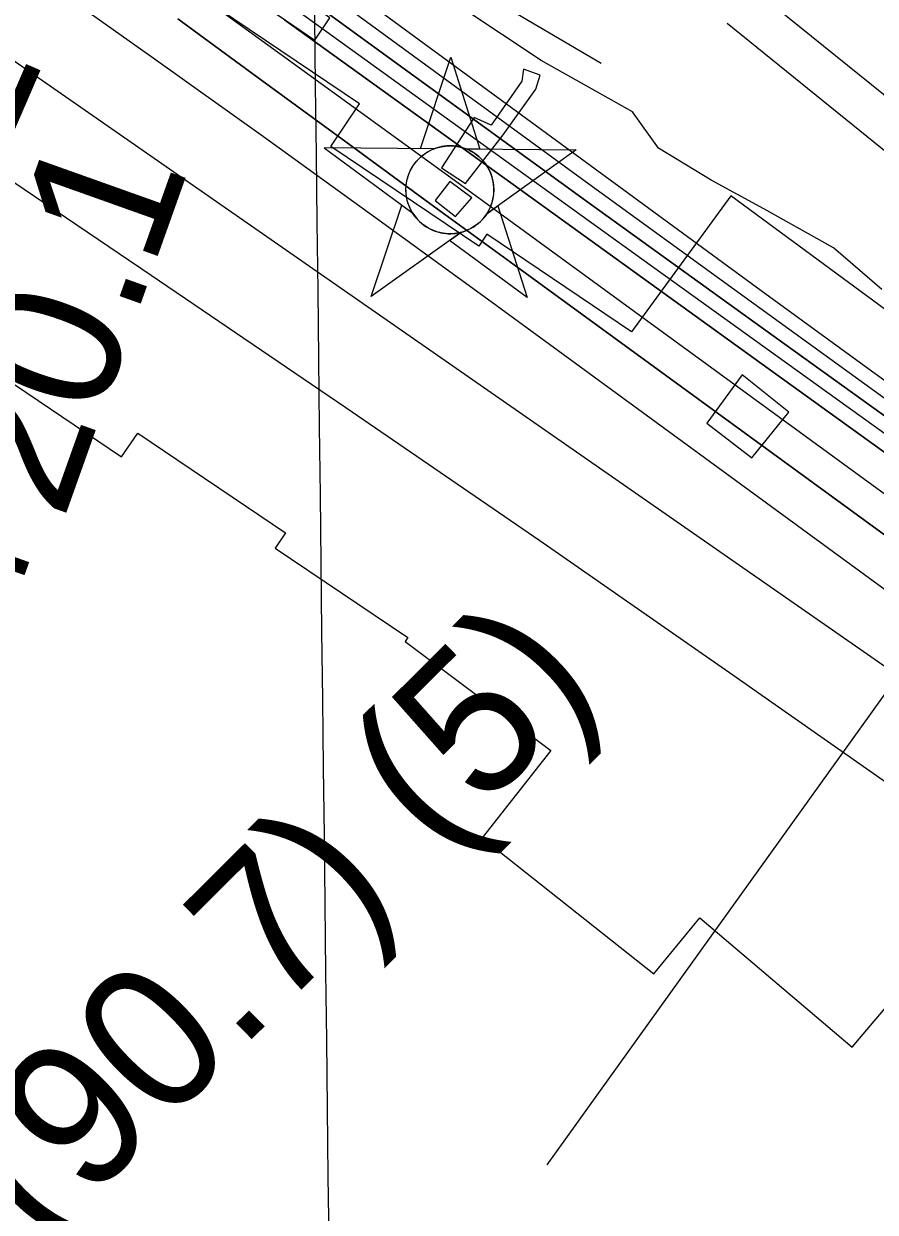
# Model space of a CAD drawing. Extents: x 3677843 to 3715951, y 511991 to 537744.
# Drawn here: x 3702906 to 3703498, y 526332 to 527158 of the extents above; entities that cross this region are included whole.
import ezdxf

# ---------------------------------------------------------------- set-up
doc = ezdxf.new("R2010")
doc.units = 0
for name, color, linetype in [('V-CHAN-DOCK', 7, 'Continuous'), ('V-CHAN-NAID', 7, 'Continuous'), ('V-GRID-MAJR', 7, 'Continuous'), ('V-RIVR-EDGE', 7, 'Continuous'), ('V-RIVR-RANG', 7, 'Continuous'), ('V-ROAD-CNTR', 7, 'Continuous'), ('V-RRAP-FSHR', 7, 'Continuous'), ('V-RRAP-RVMT', 7, 'Continuous'), ('V-SURV-IDEN', 7, 'Continuous'), ('V-TOPO-DPTH', 7, 'Continuous'), ('V-TOPO-MAJR', 7, 'Continuous'), ('V-TOPO-MINR', 7, 'Continuous'), ('V-TOPO-WATR', 7, 'Continuous')]:
    doc.layers.add(name, color=color, linetype=linetype)

msp = doc.modelspace()

# ---------------------------------------------------------------- linework, layer by layer
at = {"layer": 'V-CHAN-DOCK'}
for points in [[(3702262.108, 527916.7660000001), (3702228.3140000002, 527838.242), (3702185.494, 527775.034), (3703108.093, 527146.485), (3703118.702, 527161.796), (3703040.575, 527216.008), (3703070.826, 527267.833), (3702489.8000000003, 527662.286), (3702485.524, 527690.29), (3702429.187, 527727.922), (3702316.253, 527802.547), (3702290.739, 527797.777), (3702241.662, 527831.17), (3702276.634, 527909.694), (3702262.108, 527916.7660000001)], [(3703253.112, 527126.248), (3703252.129, 527118.015), (3703230.7460000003, 527087.246), (3703218.986, 527092.544), (3703196.2290000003, 527057.661), (3703212.89, 527046.87), (3703238.977, 527080.578), (3703261.7320000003, 527112.326), (3703264.677, 527122.126), (3703253.112, 527126.248)], [(3703201.91, 527048.248), (3703191.711, 527034.922), (3703206.0160000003, 527023.936), (3703217.196, 527036.872), (3703201.91, 527048.248)], [(3703405.143, 526913.8690000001), (3703380.623, 526880.357), (3703411.98, 526856.23), (3703437.477, 526887.978), (3703405.143, 526913.8690000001)]]:
    msp.add_lwpolyline(points, dxfattribs=at)
at = {"layer": 'V-CHAN-NAID'}
for points in [[(3703191.181, 527070.992), (3703181.594, 527071.06), (3703202.72, 527134.544), (3703222.944, 527070.767), (3703213.3570000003, 527070.835), (3703211.7800000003, 527071.4130000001), (3703209.685, 527072.033), (3703207.645, 527072.484), (3703205.609, 527072.792), (3703204.4420000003, 527072.906), (3703202.9080000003, 527072.987), (3703201.186, 527072.985), (3703199.816, 527072.915), (3703197.91, 527072.714), (3703196.544, 527072.495), (3703194.7600000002, 527072.111), (3703193.23, 527071.691), (3703192.198, 527071.36)], [(3703191.181, 527070.992), (3703114.69, 527071.534), (3703176.255, 527026.135), (3703175.142, 527028.044), (3703174.332, 527029.672), (3703173.507, 527031.64), (3703172.811, 527033.694), (3703172.446, 527035.017), (3703172.085, 527036.643), (3703171.841, 527038.088), (3703171.653, 527039.686), (3703171.544, 527041.422), (3703171.532, 527043.003), (3703171.639, 527045.077), (3703171.822, 527046.6950000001), (3703172.214, 527048.898), (3703172.6950000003, 527050.821), (3703173.298, 527052.708), (3703173.953, 527054.387), (3703174.68, 527055.975), (3703175.494, 527057.51), (3703176.555, 527059.247), (3703177.586, 527060.7170000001), (3703178.586, 527061.986), (3703179.588, 527063.132), (3703180.897, 527064.469), (3703181.948, 527065.434), (3703183.665, 527066.831), (3703184.877, 527067.701), (3703186.5640000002, 527068.7710000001), (3703188.295, 527069.716), (3703189.741, 527070.4)], [(3703213.3570000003, 527070.835), (3703289.849, 527070.292), (3703227.646, 527025.77), (3703228.557, 527027.259), (3703229.535, 527029.106), (3703230.25, 527030.691), (3703230.989, 527032.6460000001), (3703231.534, 527034.431), (3703231.932, 527036.0700000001), (3703232.293, 527038.08), (3703232.4790000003, 527039.653), (3703232.603, 527041.859), (3703232.573, 527043.921), (3703232.3850000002, 527046.1410000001), (3703232.119, 527047.899), (3703231.628, 527050.131), (3703230.988, 527052.2710000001), (3703230.238, 527054.253), (3703229.59, 527055.696), (3703228.583, 527057.612), (3703227.521, 527059.334), (3703226.307, 527061.036), (3703225.046, 527062.575), (3703223.774, 527063.941), (3703222.142, 527065.473), (3703220.399, 527066.885), (3703218.716, 527068.062), (3703216.829, 527069.194), (3703215.3570000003, 527069.955)], [(3703209.615, 527012.8640000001), (3703147.412, 526968.3420000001), (3703168.538, 527031.825), (3703176.255, 527026.135), (3703176.89, 527025.171), (3703178.273, 527023.312), (3703179.486, 527021.8960000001), (3703180.952, 527020.393), (3703182.341, 527019.142), (3703183.795, 527017.986), (3703185.198, 527016.9990000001), (3703186.876, 527015.963), (3703188.59, 527015.052), (3703190.381, 527014.241), (3703191.827, 527013.685), (3703193.455, 527013.156), (3703195.681, 527012.5920000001), (3703197.213, 527012.305), (3703199.238, 527012.0480000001), (3703200.775, 527011.944), (3703202.636, 527011.922), (3703204.325, 527012), (3703206.035, 527012.176), (3703207.937, 527012.487)], [(3703227.646, 527025.77), (3703235.4420000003, 527031.351), (3703255.666, 526967.574), (3703201.818, 527007.284), (3703209.615, 527012.8640000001), (3703211.281, 527013.34), (3703212.893, 527013.9), (3703215.051, 527014.814), (3703216.786, 527015.698), (3703218.6520000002, 527016.812), (3703220.3910000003, 527018.024), (3703221.943, 527019.269), (3703223.23, 527020.437), (3703224.614, 527021.857), (3703225.818, 527023.259), (3703226.937, 527024.731)]]:
    msp.add_lwpolyline(points, close=True, dxfattribs=at)
msp.add_circle((3703202.0668837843, 527042.4576074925), 30.540600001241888, dxfattribs=at)
at = {"layer": 'V-GRID-MAJR'}
msp.add_spline([(3703218.92, 517647.956), (3703148.433, 523705.434), (3703077.91, 529765.996), (3703007.387, 535826.572), (3703007.3510000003, 535829.642)], degree=3, dxfattribs=at)
at = {"layer": 'V-RIVR-EDGE'}
msp.add_lwpolyline([(3703502.2239356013, 526973.0967479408), (3703468.6771021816, 527001.9953779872), (3703420.117741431, 527029.1301498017), (3703383.5470268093, 527049.031357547), (3703346.9822498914, 527071.3338571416), (3703329.034906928, 527096.5919543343), (3703265.4882540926, 527132.1683582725), (3703210.9479301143, 527168.3228187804)], dxfattribs=at)
at = {"layer": 'V-RIVR-RANG'}
msp.add_line((3703689.8417, 526950.8988), (3703269.4517000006, 526365.1401), dxfattribs=at)
at = {"layer": 'V-ROAD-CNTR'}
for points in [[(3703291.6865894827, 527268.8138009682), (3703292.4483760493, 527268.1667503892), (3703309.133572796, 527256.1846722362), (3703326.3278926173, 527243.85389716), (3703343.5384813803, 527231.5316353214), (3703360.763674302, 527219.218930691), (3703378.0000963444, 527206.915767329), (3703395.2499808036, 527194.6262616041), (3703412.8872043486, 527182.076698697), (3703552.1990068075, 527069.4018715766), (3703587.615452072, 527039.5709619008)], [(3703394.7407956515, 527158.1693013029), (3703533.1009931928, 527046.2641284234), (3703640.509666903, 526955.7949009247), (3703679.602122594, 526922.6802057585), (3703681.168196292, 526920.7036691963), (3703683.2743768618, 526917.7484087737), (3703685.2257183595, 526914.6913346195), (3703687.020318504, 526911.5365382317), (3703688.6517745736, 526908.2934614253), (3703690.1151026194, 526904.9774643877), (3703691.402998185, 526901.5919975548), (3703692.521107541, 526898.1351209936), (3703693.461613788, 526894.6307237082), (3703694.219974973, 526891.085653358), (3703694.7972302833, 526887.5048536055), (3703695.130073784, 526884.4569282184), (3703695.1041773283, 526882.937832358), (3703694.916745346, 526881.1250136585), (3703694.577013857, 526879.3471049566), (3703693.908622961, 526876.9848250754)]]:
    msp.add_lwpolyline(points, dxfattribs=at)
at = {"layer": 'V-RRAP-FSHR'}
msp.add_lwpolyline([(3697923.104166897, 530518.0682014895), (3698170.086823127, 530429.7236254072), (3698308.943271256, 530365.6744733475), (3698453.491111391, 530282.8492572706), (3698539.0893194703, 530197.879785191), (3698677.241255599, 530087.6502810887), (3698911.5959438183, 529952.3573529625), (3699042.327975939, 529875.5102488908), (3699175.921064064, 529784.7777048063), (3699418.297768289, 529632.0091926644), (3699522.3095443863, 529572.7544086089), (3699644.4522645, 529530.1662485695), (3699682.6228885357, 529522.7586325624), (3699809.3572246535, 529454.0625684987), (3699891.856808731, 529369.3306644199), (3700284.892585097, 529117.410280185), (3700663.3179294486, 528890.0884239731), (3701052.308905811, 528660.5813517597), (3701560.591786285, 528323.0258954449), (3702060.24029875, 527983.0763271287), (3702175.2764588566, 527854.2796550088), (3702403.052971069, 527666.5784068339), (3702736.6783153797, 527465.5917826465), (3703307.257259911, 527130.3218943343)], dxfattribs=at)
at = {"layer": 'V-RRAP-RVMT'}
for points in [[(3702125.999640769, 527380.7136180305), (3702185.4940000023, 527340.5370000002), (3702196.8770000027, 527357.4720000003), (3702306.3670000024, 527283.6930000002), (3702313.7990000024, 527294.8150000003), (3702423.2630000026, 527220.9940000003), (3702423.4970000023, 527221.3440000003), (3702532.9260000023, 527147.4510000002), (3702547.6710000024, 527169.2990000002), (3702650.4860000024, 527100.0760000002), (3702640.0170000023, 527084.5610000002), (3702756.1160000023, 527006.2730000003), (3702763.0160000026, 527016.5790000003), (3702865.8490000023, 526947.2210000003), (3702857.6600000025, 526935.1310000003), (3702973.8210000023, 526856.8380000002), (3702985.0690000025, 526873.4660000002), (3703087.8010000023, 526804.1390000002), (3703080.6060000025, 526793.5260000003), (3703172.9039368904, 526731.3472071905)], [(3703397.1890000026, 527038.3210000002), (3703328.1335786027, 526943.806437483), (3703227.7810000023, 527011.6120000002), (3703222.0640000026, 527003.1660000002), (3703119.3480000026, 527072.4390000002), (3703139.2840000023, 527102.2650000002), (3703029.9040000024, 527176.0090000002)], [(3703481.5460000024, 526446.8250000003), (3703729.6160000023, 526739.6530000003), (3703612.0720000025, 526840.7860000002), (3703613.8430000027, 526843.1430000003), (3703509.0750000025, 526927.9300000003), (3703522.2120000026, 526946.3020000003), (3703397.1890000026, 527038.3210000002)], [(3703172.9039368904, 526731.3472071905), (3703170.9340000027, 526728.6510000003), (3703272.2580000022, 526652.9860000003), (3703224.4950000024, 526592.1850000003), (3703343.7190000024, 526497.7410000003), (3703375.7060000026, 526536.5770000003), (3703481.5460000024, 526446.8250000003)]]:
    msp.add_lwpolyline(points, dxfattribs=at)
at = {"layer": 'V-TOPO-DPTH'}
for points in [[(3706056.8371083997, 525178.3666289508), (3706018.6045040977, 525203.5138042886), (3705980.436174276, 525228.7584286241), (3705942.3106941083, 525254.0680189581), (3705879.0635150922, 525296.1709645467), (3705872.5956994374, 525300.480708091), (3705866.1304668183, 525304.7943193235), (3705859.669108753, 525309.1137320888), (3705853.2103337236, 525313.4370125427), (3704892.84, 525956.9), (3703959.378281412, 526586.2185265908), (3703943.3352467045, 526597.1137204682), (3703927.3420664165, 526608.0810884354), (3703911.423667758, 526619.1567175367), (3703895.555123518, 526630.3045207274), (3703756.89277023, 526728.4204094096), (3703671.882793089, 526788.8918412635), (3703587.0759361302, 526849.6453207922), (3703502.5737594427, 526910.8218718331), (3703418.274702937, 526972.2804705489), (3702062.4207970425, 527965.970083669)], [(3704284.709837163, 526338.7362271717), (3703964.3597055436, 526558.2570580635), (3703940.177548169, 526574.9265174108), (3703916.0574938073, 526591.684834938), (3703892.030593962, 526608.576439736), (3703868.0657971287, 526625.5569027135), (3703667.6773387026, 526768.3787722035), (3703543.6893743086, 526857.0097624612), (3703419.8673816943, 526945.8713407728), (3703296.2943467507, 527035.078801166), (3703172.887283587, 527124.5168496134), (3702396.0290353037, 527689.1954731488)], [(3702396.0290353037, 527689.1954731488), (3703172.887283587, 527124.5168496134), (3703296.2943467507, 527035.078801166), (3703419.8673816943, 526945.8713407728), (3703543.6893743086, 526857.0097624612), (3703667.6773387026, 526768.3787722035), (3703868.0657971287, 526625.5569027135), (3703892.030593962, 526608.576439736), (3703916.0574938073, 526591.684834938), (3703940.177548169, 526574.9265174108), (3703964.3597055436, 526558.2570580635), (3704284.709837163, 526338.7362271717)], [(3704158.8872868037, 526362.7579049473), (3704068.8448480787, 526425.8501716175), (3703894.1414063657, 526548.4138124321), (3703891.490354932, 526550.2809470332), (3703888.843908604, 526552.1545609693), (3703886.2043699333, 526554.037893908), (3703883.569436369, 526555.9277061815), (3703792.877188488, 526621.2263519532), (3703744.9321503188, 526655.815279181), (3703697.0305323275, 526690.4641158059), (3703649.194044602, 526725.2028165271), (3703601.400977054, 526760.0014266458), (3703358.306887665, 526937.3500486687), (3703217.0141884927, 527040.2369743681), (3703075.599608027, 527142.9557893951), (3702934.0022056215, 527245.4224384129)], [(3704158.8872868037, 526362.7579049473), (3704068.8448480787, 526425.8501716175), (3703894.1414063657, 526548.4138124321), (3703891.490354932, 526550.2809470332), (3703888.843908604, 526552.1545609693), (3703886.2043699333, 526554.037893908), (3703883.569436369, 526555.9277061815), (3703792.877188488, 526621.2263519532), (3703744.9321503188, 526655.815279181), (3703697.0305323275, 526690.4641158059), (3703649.194044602, 526725.2028165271), (3703601.400977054, 526760.0014266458), (3703358.306887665, 526937.3500486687), (3703217.0141884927, 527040.2369743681), (3703075.599608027, 527142.9557893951), (3702934.0022056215, 527245.4224384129)], [(3703013.0684679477, 527161.1991774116), (3703071.4048631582, 527118.4066596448), (3703129.772820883, 527075.6572859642), (3703188.188122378, 527032.9726284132), (3703246.634986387, 526990.3311149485), (3703850.463894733, 526550.303683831), (3703862.8349287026, 526541.3239425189), (3703875.228226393, 526532.3751563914), (3703887.6549196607, 526523.4728030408), (3703900.1038766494, 526514.6014048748), (3704507.1715931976, 526083.7018722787)], [(3703013.0684679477, 527161.1991774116), (3703071.4048631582, 527118.4066596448), (3703129.772820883, 527075.6572859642), (3703188.188122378, 527032.9726284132), (3703246.634986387, 526990.3311149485), (3703850.463894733, 526550.303683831), (3703862.8349287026, 526541.3239425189), (3703875.228226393, 526532.3751563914), (3703887.6549196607, 526523.4728030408), (3703900.1038766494, 526514.6014048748), (3704507.1715931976, 526083.7018722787)], [(3703086.996648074, 527160.6240065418), (3703250.1641873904, 527042.997569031), (3703413.36085654, 526925.4115500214), (3703576.5769455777, 526807.8524766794), (3703836.9570960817, 526620.3583609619), (3703870.047253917, 526596.6364356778), (3703903.20351455, 526573.007681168), (3703936.4589293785, 526549.5186828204), (3703969.780447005, 526526.1228552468), (3704012.6462841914, 526496.1602130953), (3704067.4724164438, 526457.8847171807), (3704122.3280378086, 526419.6515835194), (3704177.227892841, 526381.481993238), (3704232.157236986, 526343.3547652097), (3704824.4849961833, 525932.7197101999), (3704841.3909113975, 525920.976970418), (3704858.2826534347, 525909.213917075), (3704875.1531357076, 525897.4203933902), (3704892.0094448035, 525885.6065561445), (3705817.08, 525236.02), (3706645.6084269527, 524696.7061616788)], [(3703086.996648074, 527160.6240065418), (3703250.1641873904, 527042.997569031), (3703413.36085654, 526925.4115500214), (3703576.5769455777, 526807.8524766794), (3703836.9570960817, 526620.3583609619), (3703870.047253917, 526596.6364356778), (3703903.20351455, 526573.007681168), (3703936.4589293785, 526549.5186828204), (3703969.780447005, 526526.1228552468), (3704012.6462841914, 526496.1602130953), (3704067.4724164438, 526457.8847171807), (3704122.3280378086, 526419.6515835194), (3704177.227892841, 526381.481993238), (3704232.157236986, 526343.3547652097), (3704824.4849961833, 525932.7197101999), (3704841.3909113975, 525920.976970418), (3704858.2826534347, 525909.213917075), (3704875.1531357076, 525897.4203933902), (3704892.0094448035, 525885.6065561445), (3705817.08, 525236.02), (3706645.6084269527, 524696.7061616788)]]:
    msp.add_lwpolyline(points, dxfattribs=at)
at = {"layer": 'V-TOPO-MAJR'}
msp.add_lwpolyline([(3704127.3234660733, 526311.3024337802), (3704037.3068837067, 526376.3035306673), (3703907.586109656, 526470.1112935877), (3703882.4886030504, 526488.2898632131), (3703857.4096942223, 526506.4940128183), (3703832.3586820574, 526524.7365323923), (3703807.3262676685, 526543.0046319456), (3703228.157777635, 526966.3486947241), (3703150.3728912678, 527022.911775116), (3703072.4034281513, 527079.2179314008), (3702994.1570999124, 527135.1387015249), (3702915.726194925, 527190.8025475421)], dxfattribs=at)
at = {"layer": 'V-TOPO-MINR'}
for points in [[(3704576.987595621, 526154.6433487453), (3703961.827599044, 526572.6322398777), (3703941.8094716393, 526586.3245598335), (3703921.848219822, 526600.0987613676), (3703901.972281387, 526613.9957852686), (3703882.153218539, 526627.9746907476), (3703712.4741642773, 526748.4388945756), (3703608.0064150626, 526822.9171501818), (3703503.736232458, 526897.6698380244), (3703399.762399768, 526972.834174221), (3703295.9861336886, 527048.2729426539), (3702233.2692225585, 527824.0162667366)], [(3704284.709837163, 526338.7362271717), (3703964.3597055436, 526558.2570580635), (3703940.177548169, 526574.9265174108), (3703916.0574938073, 526591.684834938), (3703892.030593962, 526608.576439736), (3703868.0657971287, 526625.5569027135), (3703667.6773387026, 526768.3787722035), (3703543.6893743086, 526857.0097624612), (3703419.8673816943, 526945.8713407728), (3703296.2943467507, 527035.078801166), (3703172.887283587, 527124.5168496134), (3702396.0290353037, 527689.1954731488)], [(3704158.8872868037, 526362.7579049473), (3704068.8448480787, 526425.8501716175), (3703894.1414063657, 526548.4138124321), (3703891.490354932, 526550.2809470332), (3703888.843908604, 526552.1545609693), (3703886.2043699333, 526554.037893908), (3703883.569436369, 526555.9277061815), (3703792.877188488, 526621.2263519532), (3703744.9321503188, 526655.815279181), (3703697.0305323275, 526690.4641158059), (3703649.194044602, 526725.2028165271), (3703601.400977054, 526760.0014266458), (3703358.306887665, 526937.3500486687), (3703217.0141884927, 527040.2369743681), (3703075.599608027, 527142.9557893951), (3702934.0022056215, 527245.4224384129)], [(3704159.43616302, 526241.7119882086), (3704062.6309694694, 526312.9711639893), (3703884.3712275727, 526443.8775103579), (3703876.6119075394, 526449.5699938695), (3703868.84901394, 526455.2575950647), (3703861.0807599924, 526460.9378727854), (3703853.3089324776, 526466.6132681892), (3703840.552053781, 526475.9197890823), (3703839.1549324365, 526476.9368083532), (3703837.7564071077, 526477.9518890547), (3703836.355775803, 526478.9640619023), (3703834.953740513, 526479.9742961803), (3703807.9037207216, 526499.4224865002), (3703792.9505467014, 526510.1198987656), (3703777.9639399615, 526520.7700291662), (3703762.9271841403, 526531.3492367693), (3703747.8569955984, 526541.8811625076), (3702740.8017380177, 527242.1350626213)], [(3704103.226910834, 526448.6350562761), (3703967.000206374, 526542.8594478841), (3703938.4084284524, 526562.7391400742), (3703909.8819828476, 526582.7116615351), (3703881.4535357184, 526602.8234269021), (3703853.0904209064, 526623.0280215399), (3703622.4196124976, 526788.19903864), (3703478.8471263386, 526891.1657823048), (3703335.3773475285, 526994.2752114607), (3703192.061629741, 527097.5986688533), (3703048.848619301, 527201.0648117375)], [(3704145.3690603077, 526155.1988949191), (3704077.678328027, 526210.4986301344), (3704008.978378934, 526264.5394753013), (3703939.6056186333, 526317.7410604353), (3703829.093831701, 526400.8831888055), (3703814.4224552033, 526411.815828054), (3703799.685087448, 526422.657898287), (3703784.848732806, 526433.364114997), (3703769.9463869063, 526443.9797626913), (3703532.6251687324, 526611.3968378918), (3703398.731368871, 526705.2455977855), (3703264.4624785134, 526798.5510899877), (3703129.6309524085, 526891.041680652), (3702994.4243358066, 526982.9890036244), (3702721.541115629, 527167.3573117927)], [(3704507.1715931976, 526083.7018722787), (3703900.1038766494, 526514.6014048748), (3703887.6549196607, 526523.4728030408), (3703875.228226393, 526532.3751563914), (3703862.8349287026, 526541.3239425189), (3703850.463894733, 526550.303683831), (3703246.634986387, 526990.3311149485), (3703188.188122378, 527032.9726284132), (3703129.772820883, 527075.6572859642), (3703071.4048631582, 527118.4066596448), (3703013.0684679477, 527161.1991774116)], [(3706645.6084269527, 524696.7061616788), (3705817.08, 525236.02), (3704892.0094448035, 525885.6065561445), (3704875.1531357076, 525897.4203933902), (3704858.2826534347, 525909.213917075), (3704841.3909113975, 525920.976970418), (3704824.4849961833, 525932.7197101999), (3704232.157236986, 526343.3547652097), (3704177.227892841, 526381.481993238), (3704122.3280378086, 526419.6515835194), (3704067.4724164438, 526457.8847171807), (3704012.6462841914, 526496.1602130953), (3703969.780447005, 526526.1228552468), (3703936.4589293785, 526549.5186828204), (3703903.20351455, 526573.007681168), (3703870.047253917, 526596.6364356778), (3703836.9570960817, 526620.3583609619), (3703576.5769455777, 526807.8524766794), (3703413.36085654, 526925.4115500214), (3703250.1641873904, 527042.997569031), (3703086.996648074, 527160.6240065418)]]:
    msp.add_lwpolyline(points, dxfattribs=at)
at = {"layer": 'V-TOPO-WATR'}
msp.add_lwpolyline([(3706056.8371083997, 525178.3666289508), (3706018.6045040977, 525203.5138042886), (3705980.436174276, 525228.7584286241), (3705942.3106941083, 525254.0680189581), (3705879.0635150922, 525296.1709645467), (3705872.5956994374, 525300.480708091), (3705866.1304668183, 525304.7943193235), (3705859.669108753, 525309.1137320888), (3705853.2103337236, 525313.4370125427), (3704892.84, 525956.9), (3703959.378281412, 526586.2185265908), (3703943.3352467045, 526597.1137204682), (3703927.3420664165, 526608.0810884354), (3703911.423667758, 526619.1567175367), (3703895.555123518, 526630.3045207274), (3703756.89277023, 526728.4204094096), (3703671.882793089, 526788.8918412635), (3703587.0759361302, 526849.6453207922), (3703502.5737594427, 526910.8218718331), (3703418.274702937, 526972.2804705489), (3702062.4207970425, 527965.970083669)], dxfattribs=at)

# ---------------------------------------------------------------- texts
at = {"layer": 'V-CHAN-NAID'}
msp.add_text('ARABI TERMINAL (90.7) (5)', height=100.000002, rotation=44.81098398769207, dxfattribs=at).set_placement((3702101.517609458, 525495.8244440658))
at = {"layer": 'V-SURV-IDEN'}
for s, height, rotation, p in [('38+40.1', 99.99999999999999, 66.61255237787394, (3702726.746861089, 526684.4010028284)), ('39+20.1', 100, 70.39597835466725, (3702857.1104399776, 526598.0607966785))]:
    msp.add_text(s, height=height, rotation=rotation, dxfattribs=at).set_placement(p)

doc.saveas('drawing.dxf')
